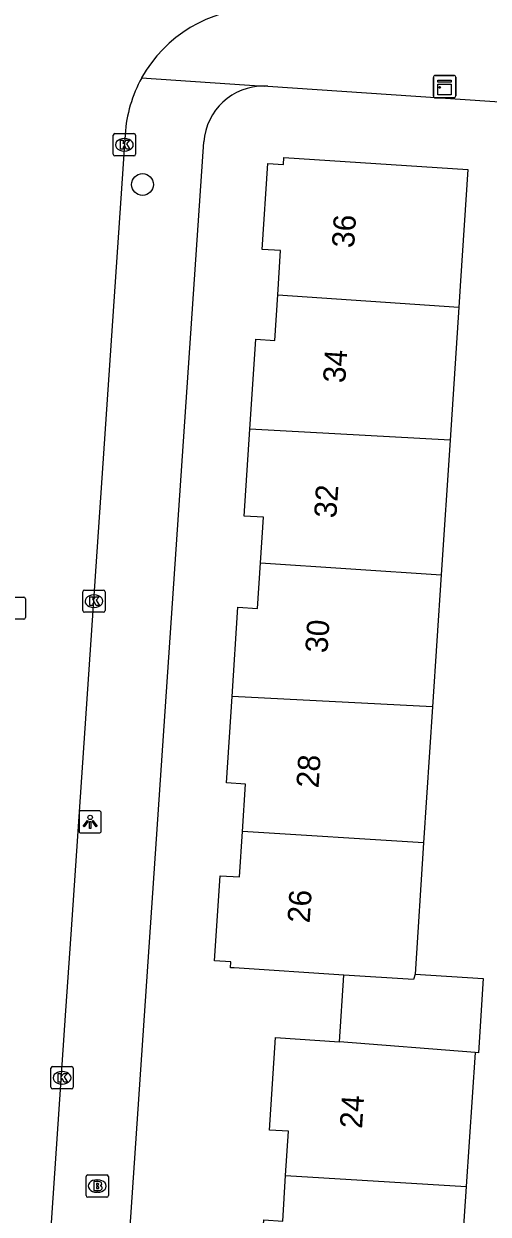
# Model space of a CAD drawing. Extents: x 161848 to 162726, y 385382 to 386521.
# Drawn here: x 162317.7 to 162338.6, y 385539.3 to 385592.8 of the extents above; entities that cross this region are included whole.
import ezdxf

# ---------------------------------------------------------------- set-up
doc = ezdxf.new("R2010")
doc.units = 0
for name, color, linetype in [('IMGEO_Boom', 7, 'Continuous'), ('IMGEO_Brandkraan', 7, 'Continuous'), ('IMGEO_Kast', 7, 'Continuous'), ('IMGEO_Kolk', 7, 'Continuous'), ('IMGEO_Lichtpunt', 7, 'Continuous'), ('IMGEO_Pand', 7, 'Continuous'), ('IMGEO_Pand_nummerreeks', 7, 'Continuous'), ('IMGEO_Rijbaan_lokaal_open', 7, 'Continuous'), ('IMGEO_Rioolput', 7, 'Continuous'), ('IMGEO_Voetpad_open', 7, 'Continuous')]:
    doc.layers.add(name, color=color, linetype=linetype)

msp = doc.modelspace()

# ---------------------------------------------------------------- linework, layer by layer
at = {"layer": 'IMGEO_Boom'}
msp.add_circle((162323.071, 385585.565), 0.489, dxfattribs=at)
at = {"layer": 'IMGEO_Brandkraan'}
for p, q in [((162320.538, 385540.186), (162320.538, 385541.038)), ((162320.613, 385541.112), (162321.465, 385541.112)), ((162321.026, 385540.892), (162321.051, 385540.892)), ((162321.539, 385541.038), (162321.539, 385540.186)), ((162321.049, 385540.332), (162321.024, 385540.332)), ((162321.465, 385540.112), (162320.613, 385540.112))]:
    msp.add_line(p, q, dxfattribs=at)
for points in [[(162320.538, 385540.186), (162320.538, 385541.038)], [(162320.613, 385541.112), (162321.465, 385541.112)], [(162320.886, 385540.812), (162320.886, 385540.412), (162321.099, 385540.412)], [(162321.117, 385540.812), (162320.886, 385540.812)], [(162321.065, 385540.731), (162321.011, 385540.731), (162321.011, 385540.655)], [(162321.539, 385541.038), (162321.539, 385540.186)], [(162321.011, 385540.655), (162321.064, 385540.655)], [(162321.073, 385540.579), (162321.011, 385540.579), (162321.011, 385540.498)], [(162321.011, 385540.498), (162321.073, 385540.498)], [(162321.465, 385540.112), (162320.613, 385540.112)]]:
    msp.add_lwpolyline(points, dxfattribs=at)
for centre, radius, start, end in [((162320.615, 385541.036), 0.0765, 91.552, 178.448), ((162320.615, 385541.036), 0.0765, 91.552, 178.448), ((162321.066, 385540.693), 0.0379, 267.8285, 90.9355), ((162321.121, 385540.667), 0.145, 59.4692, 91.5367), ((162321.146, 385540.714), 0.0922, 285.5137, 58.1501), ((162321.463, 385541.036), 0.0765, 1.552, 88.448), ((162321.463, 385541.036), 0.0765, 1.552, 88.448), ((162320.615, 385540.188), 0.0765, 181.552, 268.448), ((162320.615, 385540.188), 0.0765, 181.552, 268.448), ((162321.074, 385540.538), 0.0404, 269.8759, 90.5077), ((162321.105, 385540.663), 0.251, 268.6676, 293.5347), ((162321.151, 385540.522), 0.105, 301.3115, 78.989), ((162321.463, 385540.188), 0.0765, 271.552, 358.448), ((162321.463, 385540.188), 0.0765, 271.552, 358.448)]:
    msp.add_arc(centre, radius, start, end, dxfattribs=at)
for centre, major_axis, ratio, start_param, end_param in [((162321.025, 385540.612), (-0.387, 0.002), 0.722429, 4.712389, 7.853982), ((162321.05, 385540.612), (-0.39, 0.002), 0.717154, 1.570796, 4.712389)]:
    msp.add_ellipse(centre, major_axis=major_axis, ratio=ratio, start_param=start_param, end_param=end_param, dxfattribs=at)
at = {"layer": 'IMGEO_Kast'}
for p, q in [((162336.196, 385590.459), (162337.037, 385590.459)), ((162337.037, 385590.459), (162336.196, 385590.459)), ((162336.121, 385589.534), (162336.121, 385590.375)), ((162336.121, 385590.375), (162336.121, 385589.534)), ((162337.121, 385590.384), (162337.121, 385589.543)), ((162337.121, 385589.543), (162337.121, 385590.384)), ((162337.046, 385589.459), (162336.205, 385589.459)), ((162336.205, 385589.459), (162337.046, 385589.459))]:
    msp.add_line(p, q, dxfattribs=at)
for points in [[(162336.316, 385590.249), (162336.916, 385590.249), (162336.916, 385590.164), (162336.316, 385590.164), (162336.316, 385590.249)], [(162336.316, 385590.074), (162336.916, 385590.074), (162336.916, 385589.585), (162336.316, 385589.585), (162336.316, 385590.074)]]:
    msp.add_lwpolyline(points, dxfattribs=at)
msp.add_circle((162336.4, 385589.923), 0.0377, dxfattribs=at)
for centre, start, end in [((162336.199, 385590.381), 92.4484, 184.2845), ((162336.199, 385590.381), 92.4484, 184.2845), ((162337.043, 385590.381), 2.4484, 94.2845), ((162337.043, 385590.381), 2.4484, 94.2845), ((162336.199, 385589.537), 182.4484, 274.2845), ((162336.199, 385589.537), 182.4484, 274.2845), ((162337.043, 385589.537), 272.4484, 4.2845), ((162337.043, 385589.537), 272.4484, 4.2845)]:
    msp.add_arc(centre, 0.0779, start, end, dxfattribs=at)
at = {"layer": 'IMGEO_Kolk'}
for p, q in [((162321.755, 385586.923), (162321.755, 385587.775)), ((162321.83, 385587.849), (162322.682, 385587.849)), ((162322.756, 385587.775), (162322.756, 385586.923)), ((162322.243, 385587.629), (162322.268, 385587.629)), ((162322.682, 385586.849), (162321.83, 385586.849)), ((162322.266, 385587.069), (162322.241, 385587.069)), ((162320.391, 385566.438), (162320.391, 385567.29)), ((162320.466, 385567.364), (162321.318, 385567.364)), ((162320.879, 385567.144), (162320.904, 385567.144)), ((162321.392, 385567.29), (162321.392, 385566.438)), ((162321.318, 385566.364), (162320.466, 385566.364)), ((162320.902, 385566.584), (162320.877, 385566.584)), ((162318.96, 385545.045), (162318.96, 385545.897)), ((162319.035, 385545.971), (162319.887, 385545.971)), ((162319.448, 385545.751), (162319.473, 385545.751)), ((162319.961, 385545.897), (162319.961, 385545.045)), ((162319.471, 385545.191), (162319.446, 385545.191)), ((162319.887, 385544.971), (162319.035, 385544.971))]:
    msp.add_line(p, q, dxfattribs=at)
for points in [[(162321.755, 385586.923), (162321.755, 385587.775)], [(162321.83, 385587.849), (162322.682, 385587.849)], [(162322.756, 385587.775), (162322.756, 385586.923)], [(162322.076, 385587.549), (162322.199, 385587.549), (162322.199, 385587.398), (162322.329, 385587.549), (162322.493, 385587.549), (162322.347, 385587.398), (162322.5, 385587.149), (162322.348, 385587.149), (162322.263, 385587.313), (162322.199, 385587.246), (162322.199, 385587.149), (162322.076, 385587.149), (162322.076, 385587.549)], [(162322.682, 385586.849), (162321.83, 385586.849)], [(162320.391, 385566.438), (162320.391, 385567.29)], [(162320.466, 385567.364), (162321.318, 385567.364)], [(162320.712, 385567.064), (162320.835, 385567.064), (162320.835, 385566.913), (162320.965, 385567.064), (162321.129, 385567.064), (162320.983, 385566.913), (162321.136, 385566.664), (162320.984, 385566.664), (162320.899, 385566.828), (162320.835, 385566.761), (162320.835, 385566.664), (162320.712, 385566.664), (162320.712, 385567.064)], [(162321.392, 385567.29), (162321.392, 385566.438)], [(162321.318, 385566.364), (162320.466, 385566.364)], [(162318.96, 385545.045), (162318.96, 385545.897)], [(162319.035, 385545.971), (162319.887, 385545.971)], [(162319.281, 385545.671), (162319.404, 385545.671), (162319.404, 385545.52), (162319.534, 385545.671), (162319.698, 385545.671), (162319.552, 385545.52), (162319.705, 385545.271), (162319.553, 385545.271), (162319.468, 385545.435), (162319.404, 385545.368), (162319.404, 385545.271), (162319.281, 385545.271), (162319.281, 385545.671)], [(162319.961, 385545.897), (162319.961, 385545.045)], [(162319.887, 385544.971), (162319.035, 385544.971)]]:
    msp.add_lwpolyline(points, dxfattribs=at)
for centre, start, end in [((162321.832, 385587.773), 91.552, 178.448), ((162321.832, 385587.773), 91.552, 178.448), ((162322.68, 385587.773), 1.552, 88.448), ((162322.68, 385587.773), 1.552, 88.448), ((162321.832, 385586.925), 181.552, 268.448), ((162321.832, 385586.925), 181.552, 268.448), ((162322.68, 385586.925), 271.552, 358.448), ((162322.68, 385586.925), 271.552, 358.448), ((162320.468, 385567.288), 91.552, 178.448), ((162320.468, 385567.288), 91.552, 178.448), ((162321.316, 385567.288), 1.552, 88.448), ((162321.316, 385567.288), 1.552, 88.448), ((162320.468, 385566.44), 181.552, 268.448), ((162320.468, 385566.44), 181.552, 268.448), ((162321.316, 385566.44), 271.552, 358.448), ((162321.316, 385566.44), 271.552, 358.448), ((162319.037, 385545.895), 91.552, 178.448), ((162319.037, 385545.895), 91.552, 178.448), ((162319.885, 385545.895), 1.552, 88.448), ((162319.885, 385545.895), 1.552, 88.448), ((162319.037, 385545.047), 181.552, 268.448), ((162319.037, 385545.047), 181.552, 268.448), ((162319.885, 385545.047), 271.552, 358.448), ((162319.885, 385545.047), 271.552, 358.448)]:
    msp.add_arc(centre, 0.0765, start, end, dxfattribs=at)
for centre, major_axis, ratio, start_param, end_param in [((162322.242, 385587.349), (-0.387, 0.002), 0.722429, 4.712389, 7.853982), ((162322.267, 385587.349), (-0.39, 0.002), 0.717154, 1.570796, 4.712389), ((162320.878, 385566.864), (-0.387, 0.002), 0.722429, 4.712389, 7.853982), ((162320.903, 385566.864), (-0.39, 0.002), 0.717154, 1.570796, 4.712389), ((162319.447, 385545.471), (-0.387, 0.002), 0.722429, 4.712389, 7.853982), ((162319.472, 385545.471), (-0.39, 0.002), 0.717154, 1.570796, 4.712389)]:
    msp.add_ellipse(centre, major_axis=major_axis, ratio=ratio, start_param=start_param, end_param=end_param, dxfattribs=at)
at = {"layer": 'IMGEO_Lichtpunt'}
for p, q in [((162320.221, 385557.361), (162320.221, 385556.554)), ((162320.221, 385557.361), (162320.221, 385556.554)), ((162321.123, 385557.456), (162320.315, 385557.456)), ((162321.123, 385557.456), (162320.315, 385557.456)), ((162321.217, 385556.554), (162321.217, 385557.361)), ((162321.217, 385556.554), (162321.217, 385557.361)), ((162320.315, 385556.46), (162321.123, 385556.46)), ((162320.315, 385556.46), (162321.123, 385556.46))]:
    msp.add_line(p, q, dxfattribs=at)
for points in [[(162320.595, 385557.025), (162320.634, 385556.997), (162320.446, 385556.735), (162320.408, 385556.762), (162320.595, 385557.025)], [(162320.697, 385556.977), (162320.744, 385556.977), (162320.744, 385556.655), (162320.697, 385556.655), (162320.697, 385556.977)], [(162320.807, 385556.997), (162320.845, 385557.024), (162321.032, 385556.762), (162320.993, 385556.734), (162320.807, 385556.997)]]:
    msp.add_lwpolyline(points, dxfattribs=at)
msp.add_circle((162320.72, 385557.159), 0.0994, dxfattribs=at)
for centre, start, end in [((162320.315, 385557.361), 90, 180), ((162320.315, 385557.361), 90, 180), ((162321.123, 385557.361), 0, 90), ((162321.123, 385557.361), 0, 90), ((162320.315, 385556.554), 180, 270), ((162320.315, 385556.554), 180, 270), ((162321.123, 385556.554), 270, 0), ((162321.123, 385556.554), 270, 360)]:
    msp.add_arc(centre, 0.0946, start, end, dxfattribs=at)
at = {"layer": 'IMGEO_Pand'}
for points in [[(162329.136, 385580.611), (162329.267, 385582.601), (162328.437, 385582.656), (162328.69, 385586.511), (162329.395, 385586.465), (162329.416, 385586.774), (162337.664, 385586.233), (162337.337, 385581.244), (162337.26, 385580.067)], [(162327.886, 385574.586), (162328.15, 385578.622), (162329.002, 385578.566), (162329.136, 385580.611)], [(162329.136, 385580.611), (162337.26, 385580.067)], [(162337.26, 385580.067), (162336.868, 385574.089)], [(162328.36, 385568.581), (162328.494, 385570.628), (162327.63, 385570.685), (162327.886, 385574.586)], [(162336.868, 385574.089), (162327.886, 385574.586)], [(162336.868, 385574.089), (162336.472, 385568.046)], [(162327.089, 385562.589), (162327.351, 385566.595), (162328.226, 385566.537), (162328.36, 385568.581)], [(162328.36, 385568.581), (162336.472, 385568.046)], [(162336.472, 385568.046), (162336.083, 385562.122)], [(162327.552, 385556.531), (162327.691, 385558.649), (162326.834, 385558.705), (162327.089, 385562.589)], [(162336.083, 385562.122), (162327.089, 385562.589)], [(162336.083, 385562.122), (162335.683, 385556.019)], [(162332.096, 385550.078), (162327.18, 385550.4), (162327.017, 385550.411), (162327.035, 385550.679), (162326.297, 385550.727), (162326.548, 385554.542), (162327.418, 385554.485), (162327.552, 385556.531)], [(162335.683, 385556.019), (162327.552, 385556.531)], [(162335.683, 385556.019), (162335.297, 385550.129)], [(162331.9, 385547.086), (162332.096, 385550.078)], [(162335.297, 385550.129), (162335.234, 385549.876), (162332.096, 385550.078)], [(162335.297, 385550.129), (162338.358, 385549.928), (162338.14, 385546.597), (162337.988, 385546.609)], [(162329.492, 385541.086), (162329.623, 385543.072), (162328.77, 385543.127), (162329.042, 385547.273), (162331.9, 385547.086)], [(162337.988, 385546.609), (162331.9, 385547.086)], [(162337.988, 385546.609), (162337.588, 385540.597)], [(162328.257, 385535.159), (162328.515, 385539.098), (162329.358, 385539.042), (162329.492, 385541.086)], [(162329.492, 385541.086), (162337.588, 385540.597)], [(162337.588, 385540.597), (162337.19, 385534.607)]]:
    msp.add_lwpolyline(points, dxfattribs=at)
at = {"layer": 'IMGEO_Rijbaan_lokaal_open'}
msp.add_lwpolyline([(162322.286, 385587.816), (162319.865, 385552.12), (162319.604, 385548.271), (162316.33, 385500), (162314.478, 385474.919)], dxfattribs=at)
for centre, radius, start, end in [((162328.337, 385587.411), 6.065, 91.0957, 151.0264), ((162328.344, 385587.41), 6.071, 151.0521, 176.1688)]:
    msp.add_arc(centre, radius, start, end, dxfattribs=at)
at = {"layer": 'IMGEO_Rioolput'}
for p, q in [((162316.892, 385567.05), (162317.744, 385567.05)), ((162317.818, 385566.976), (162317.818, 385566.124)), ((162317.744, 385566.05), (162316.892, 385566.05))]:
    msp.add_line(p, q, dxfattribs=at)
for points in [[(162316.892, 385567.05), (162317.744, 385567.05)], [(162317.818, 385566.976), (162317.818, 385566.124)], [(162317.744, 385566.05), (162316.892, 385566.05)]]:
    msp.add_lwpolyline(points, dxfattribs=at)
for centre, start, end in [((162317.742, 385566.974), 1.552, 88.448), ((162317.742, 385566.974), 1.552, 88.448), ((162317.742, 385566.126), 271.552, 358.448), ((162317.742, 385566.126), 271.552, 358.448)]:
    msp.add_arc(centre, 0.0765, start, end, dxfattribs=at)
at = {"layer": 'IMGEO_Voetpad_open'}
for points in [[(162323.031, 385590.349), (162328.531, 385589.986)], [(162328.69, 385589.98), (162347.507, 385588.704)], [(162317.889, 385473.417), (162319.885, 385500), (162325.823, 385587.477)]]:
    msp.add_lwpolyline(points, dxfattribs=at)
for centre, radius, start, end in [((162328.508, 385587.295), 2.691, 89.515, 176.1161), ((162328.493, 385586.878), 3.109, 86.3724, 89.3054)]:
    msp.add_arc(centre, radius, start, end, dxfattribs=at)

# ---------------------------------------------------------------- texts
at = {"layer": 'IMGEO_Pand_nummerreeks'}
for s, rotation, p in [('36', 86.2375, (162332.559, 385582.696)), ('34', 86.2375, (162332.161, 385576.636)), ('32', 86.2375, (162331.762, 385570.572)), ('30', 86.2375, (162331.365, 385564.517)), ('28', 86.2375, (162330.966, 385558.457)), ('26', 86.2375, (162330.567, 385552.393)), ('24', 86.2645, (162332.917, 385543.171))]:
    msp.add_text(s, height=1, rotation=rotation, dxfattribs=at).set_placement(p)

doc.saveas('drawing.dxf')
